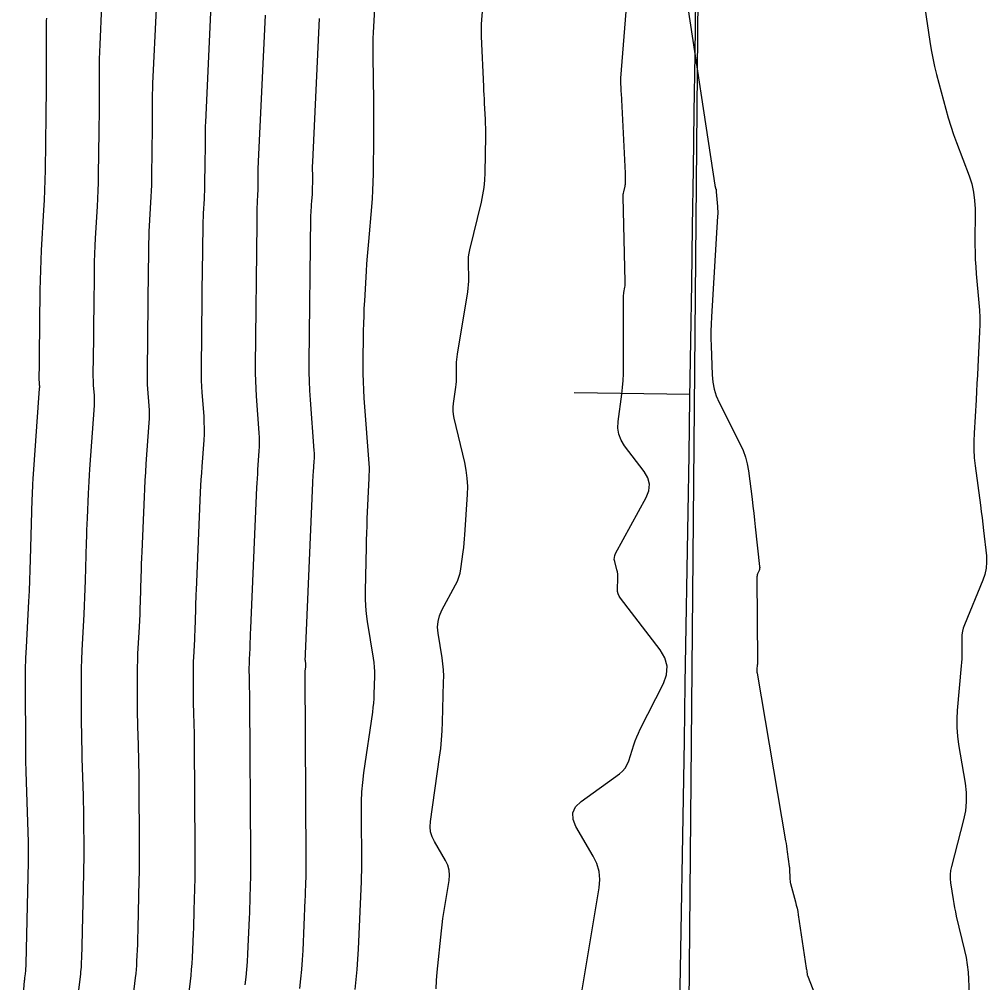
# Model space of a CAD drawing. Extents: x 1768942 to 1774819, y 723037 to 732099.
# Drawn here: x 1770552.4 to 1770602.5, y 731258.9 to 731308.8 of the extents above; entities that cross this region are included whole.
import ezdxf

# ---------------------------------------------------------------- set-up
doc = ezdxf.new("R2010")
doc.units = 0
doc.layers.add('R_Contours', color=7, linetype='Continuous')
doc.layers.add('R_Horz Alg', color=7, linetype='Continuous')

msp = doc.modelspace()

# ---------------------------------------------------------------- linework, layer by layer
at = {"layer": 'R_Contours'}
for points in [[(1770581.076, 731255.67), (1770582.436, 731263.852), (1770582.471, 731264.283), (1770582.433, 731264.7), (1770582.32, 731265.103), (1770582.133, 731265.492), (1770581.238, 731267.022), (1770581.087, 731267.39), (1770581.081, 731267.727), (1770581.221, 731268.033), (1770581.506, 731268.31), (1770583.49, 731269.756), (1770583.651, 731269.893), (1770583.786, 731270.051), (1770583.892, 731270.228), (1770583.972, 731270.425), (1770584.234, 731271.253), (1770584.304, 731271.458), (1770584.382, 731271.66), (1770584.468, 731271.859), (1770584.562, 731272.054), (1770585.761, 731274.428), (1770585.925, 731274.881), (1770585.952, 731275.322), (1770585.843, 731275.75), (1770585.597, 731276.165), (1770583.539, 731278.837), (1770583.47, 731278.944), (1770583.422, 731279.057), (1770583.394, 731279.178), (1770583.388, 731279.305), (1770583.406, 731279.866), (1770583.406, 731279.978), (1770583.398, 731280.088), (1770583.381, 731280.198), (1770583.356, 731280.307), (1770583.241, 731280.74), (1770583.222, 731280.847), (1770583.224, 731280.951), (1770583.247, 731281.054), (1770583.29, 731281.153), (1770584.876, 731284.057), (1770585.013, 731284.402), (1770585.041, 731284.739), (1770584.962, 731285.068), (1770584.774, 731285.388), (1770583.753, 731286.722), (1770583.57, 731287.012), (1770583.453, 731287.32), (1770583.402, 731287.645), (1770583.416, 731287.987), (1770583.605, 731289.392), (1770583.647, 731289.744), (1770583.676, 731290.096), (1770583.694, 731290.449), (1770583.7, 731290.803), (1770583.698, 731294.377), (1770583.699, 731294.447), (1770583.704, 731294.517), (1770583.711, 731294.587), (1770583.721, 731294.657), (1770583.767, 731294.935), (1770583.777, 731295.005), (1770583.783, 731295.075), (1770583.787, 731295.145), (1770583.786, 731295.215), (1770583.679, 731299.604), (1770583.679, 731299.672), (1770583.684, 731299.739), (1770583.693, 731299.805), (1770583.707, 731299.872), (1770583.776, 731300.156), (1770583.788, 731300.212), (1770583.797, 731300.268), (1770583.802, 731300.325), (1770583.805, 731300.382), (1770583.809, 731300.61), (1770583.809, 731300.667), (1770583.809, 731300.724), (1770583.807, 731300.782), (1770583.805, 731300.839), (1770583.587, 731304.968), (1770583.584, 731305.034), (1770583.58, 731305.1), (1770583.577, 731305.165), (1770583.574, 731305.231), (1770583.562, 731305.494), (1770583.56, 731305.56), (1770583.56, 731305.625), (1770583.562, 731305.691), (1770583.566, 731305.756), (1770583.904, 731310.078)], [(1770586.925, 731310.105), (1770588.425, 731300.21), (1770588.427, 731300.197), (1770588.43, 731300.185), (1770588.432, 731300.172), (1770588.436, 731300.16), (1770588.449, 731300.109), (1770588.452, 731300.097), (1770588.456, 731300.085), (1770588.46, 731300.073), (1770588.465, 731300.06), (1770588.483, 731300.011), (1770588.487, 731300), (1770588.49, 731299.988), (1770588.491, 731299.975), (1770588.492, 731299.963), (1770588.492, 731299.913), (1770588.492, 731299.901), (1770588.492, 731299.888), (1770588.493, 731299.876), (1770588.494, 731299.864), (1770588.562, 731299.117), (1770588.572, 731298.988), (1770588.576, 731298.86), (1770588.575, 731298.731), (1770588.57, 731298.602), (1770588.247, 731293.403), (1770588.228, 731293.027), (1770588.219, 731292.65), (1770588.218, 731292.273), (1770588.228, 731291.897), (1770588.283, 731290.389), (1770588.317, 731290.018), (1770588.389, 731289.656), (1770588.5, 731289.304), (1770588.651, 731288.963), (1770589.736, 731286.812), (1770589.887, 731286.48), (1770590.008, 731286.138), (1770590.099, 731285.788), (1770590.161, 731285.428), (1770590.351, 731283.958), (1770590.396, 731283.6), (1770590.44, 731283.242), (1770590.482, 731282.883), (1770590.522, 731282.525), (1770590.746, 731280.471), (1770590.748, 731280.421), (1770590.745, 731280.373), (1770590.735, 731280.325), (1770590.718, 731280.279), (1770590.641, 731280.093), (1770590.625, 731280.047), (1770590.613, 731279.999), (1770590.606, 731279.95), (1770590.604, 731279.901), (1770590.634, 731275.576), (1770590.634, 731275.524), (1770590.632, 731275.472), (1770590.63, 731275.42), (1770590.625, 731275.368), (1770590.606, 731275.161), (1770590.603, 731275.109), (1770590.604, 731275.057), (1770590.607, 731275.006), (1770590.614, 731274.955), (1770592.091, 731266.289), (1770592.115, 731266.145), (1770592.137, 731266), (1770592.158, 731265.856), (1770592.178, 731265.711), (1770592.277, 731264.96), (1770592.284, 731264.901), (1770592.29, 731264.842), (1770592.294, 731264.783), (1770592.297, 731264.724), (1770592.307, 731264.429), (1770592.309, 731264.399), (1770592.31, 731264.369), (1770592.312, 731264.338), (1770592.315, 731264.308), (1770592.325, 731264.186), (1770592.328, 731264.156), (1770592.333, 731264.126), (1770592.339, 731264.096), (1770592.346, 731264.067), (1770592.602, 731263.125), (1770592.644, 731262.958), (1770592.682, 731262.79), (1770592.715, 731262.621), (1770592.743, 731262.45), (1770593.154, 731259.698), (1770593.156, 731259.68), (1770593.16, 731259.663), (1770593.163, 731259.646), (1770593.167, 731259.629), (1770593.183, 731259.56), (1770593.187, 731259.543), (1770593.19, 731259.526), (1770593.192, 731259.508), (1770593.193, 731259.491), (1770593.198, 731259.393), (1770593.199, 731259.371), (1770593.203, 731259.349), (1770593.209, 731259.328), (1770593.216, 731259.307), (1770595.024, 731254.704)], [(1770556.683, 731309.494), (1770556.588, 731307.485), (1770556.572, 731307.112), (1770556.561, 731306.738), (1770556.554, 731306.364), (1770556.552, 731305.99), (1770556.55, 731304.493), (1770556.55, 731304.119), (1770556.547, 731303.745), (1770556.544, 731303.371), (1770556.54, 731302.997), (1770556.508, 731300.748), (1770556.5, 731300.338), (1770556.488, 731299.929), (1770556.47, 731299.52), (1770556.449, 731299.112), (1770556.352, 731297.477), (1770556.33, 731297.068), (1770556.313, 731296.659), (1770556.301, 731296.25), (1770556.294, 731295.841), (1770556.271, 731293.674), (1770556.267, 731293.321), (1770556.263, 731292.967), (1770556.259, 731292.614), (1770556.255, 731292.26), (1770556.234, 731290.406), (1770556.234, 731290.272), (1770556.237, 731290.138), (1770556.243, 731290.004), (1770556.251, 731289.871), (1770556.291, 731289.336), (1770556.299, 731289.203), (1770556.302, 731289.069), (1770556.299, 731288.936), (1770556.292, 731288.802), (1770556.058, 731285.513), (1770556.036, 731285.198), (1770556.017, 731284.882), (1770556, 731284.567), (1770555.985, 731284.251), (1770555.93, 731282.987), (1770555.917, 731282.671), (1770555.905, 731282.356), (1770555.895, 731282.04), (1770555.885, 731281.724), (1770555.83, 731279.752), (1770555.817, 731279.318), (1770555.801, 731278.884), (1770555.782, 731278.45), (1770555.76, 731278.016), (1770555.658, 731276.13), (1770555.637, 731275.67), (1770555.623, 731275.211), (1770555.615, 731274.752), (1770555.615, 731274.292), (1770555.628, 731272.317), (1770555.632, 731271.88), (1770555.639, 731271.443), (1770555.649, 731271.005), (1770555.661, 731270.568), (1770555.723, 731268.615), (1770555.732, 731268.28), (1770555.74, 731267.945), (1770555.745, 731267.61), (1770555.748, 731267.275), (1770555.756, 731265.935), (1770555.757, 731265.6), (1770555.755, 731265.265), (1770555.751, 731264.93), (1770555.745, 731264.595), (1770555.658, 731260.841), (1770555.655, 731260.719), (1770555.651, 731260.597), (1770555.647, 731260.475), (1770555.642, 731260.353), (1770555.62, 731259.865), (1770555.614, 731259.743), (1770555.605, 731259.622), (1770555.593, 731259.5), (1770555.58, 731259.379), (1770555.431, 731258.161)], [(1770559.504, 731309.332), (1770559.32, 731305.469), (1770559.308, 731305.194), (1770559.3, 731304.919), (1770559.295, 731304.644), (1770559.293, 731304.369), (1770559.292, 731303.268), (1770559.291, 731302.993), (1770559.29, 731302.718), (1770559.287, 731302.443), (1770559.284, 731302.168), (1770559.261, 731300.514), (1770559.255, 731300.213), (1770559.246, 731299.912), (1770559.233, 731299.611), (1770559.217, 731299.311), (1770559.146, 731298.108), (1770559.13, 731297.808), (1770559.117, 731297.507), (1770559.109, 731297.206), (1770559.104, 731296.905), (1770559.088, 731295.471), (1770559.084, 731295.132), (1770559.081, 731294.792), (1770559.077, 731294.453), (1770559.073, 731294.113), (1770559.033, 731290.561), (1770559.033, 731290.34), (1770559.038, 731290.119), (1770559.047, 731289.898), (1770559.061, 731289.677), (1770559.127, 731288.794), (1770559.14, 731288.574), (1770559.144, 731288.353), (1770559.141, 731288.132), (1770559.129, 731287.911), (1770558.977, 731285.787), (1770558.948, 731285.36), (1770558.922, 731284.932), (1770558.899, 731284.504), (1770558.879, 731284.076), (1770558.756, 731281.242), (1770558.743, 731280.919), (1770558.731, 731280.596), (1770558.72, 731280.272), (1770558.71, 731279.949), (1770558.674, 731278.655), (1770558.664, 731278.331), (1770558.652, 731278.008), (1770558.638, 731277.684), (1770558.621, 731277.361), (1770558.546, 731275.954), (1770558.53, 731275.612), (1770558.519, 731275.27), (1770558.514, 731274.927), (1770558.513, 731274.585), (1770558.523, 731273.112), (1770558.526, 731272.786), (1770558.531, 731272.46), (1770558.539, 731272.134), (1770558.548, 731271.809), (1770558.589, 731270.505), (1770558.598, 731270.179), (1770558.606, 731269.853), (1770558.611, 731269.527), (1770558.614, 731269.201), (1770558.632, 731266.142), (1770558.633, 731265.662), (1770558.631, 731265.182), (1770558.625, 731264.702), (1770558.615, 731264.222), (1770558.559, 731261.77), (1770558.553, 731261.555), (1770558.547, 731261.341), (1770558.539, 731261.126), (1770558.53, 731260.911), (1770558.492, 731260.052), (1770558.481, 731259.838), (1770558.465, 731259.623), (1770558.445, 731259.41), (1770558.421, 731259.196), (1770558.136, 731256.86)], [(1770562.324, 731309.17), (1770562.051, 731303.452), (1770562.044, 731303.276), (1770562.039, 731303.1), (1770562.035, 731302.924), (1770562.034, 731302.748), (1770562.034, 731302.043), (1770562.033, 731301.867), (1770562.032, 731301.691), (1770562.031, 731301.515), (1770562.029, 731301.339), (1770562.014, 731300.28), (1770562.01, 731300.087), (1770562.004, 731299.895), (1770561.996, 731299.702), (1770561.986, 731299.51), (1770561.94, 731298.74), (1770561.93, 731298.548), (1770561.922, 731298.355), (1770561.916, 731298.163), (1770561.913, 731297.97), (1770561.903, 731297.052), (1770561.901, 731296.834), (1770561.898, 731296.617), (1770561.896, 731296.4), (1770561.894, 731296.183), (1770561.832, 731290.716), (1770561.832, 731290.408), (1770561.839, 731290.099), (1770561.852, 731289.791), (1770561.871, 731289.483), (1770561.964, 731288.252), (1770561.981, 731287.944), (1770561.987, 731287.637), (1770561.982, 731287.329), (1770561.966, 731287.021), (1770561.868, 731285.646), (1770561.845, 731285.314), (1770561.825, 731284.982), (1770561.807, 731284.649), (1770561.791, 731284.317), (1770561.572, 731279.262), (1770561.563, 731279.049), (1770561.555, 731278.836), (1770561.548, 731278.623), (1770561.541, 731278.41), (1770561.518, 731277.557), (1770561.511, 731277.344), (1770561.503, 731277.131), (1770561.494, 731276.919), (1770561.483, 731276.706), (1770561.433, 731275.779), (1770561.423, 731275.554), (1770561.416, 731275.328), (1770561.412, 731275.103), (1770561.412, 731274.877), (1770561.418, 731273.908), (1770561.42, 731273.693), (1770561.424, 731273.478), (1770561.428, 731273.264), (1770561.434, 731273.049), (1770561.462, 731272.19), (1770561.468, 731271.976), (1770561.473, 731271.761), (1770561.476, 731271.546), (1770561.478, 731271.332), (1770561.51, 731265.853), (1770561.511, 731265.476), (1770561.509, 731265.099), (1770561.505, 731264.722), (1770561.498, 731264.346), (1770561.46, 731262.7), (1770561.452, 731262.392), (1770561.442, 731262.084), (1770561.431, 731261.777), (1770561.418, 731261.469), (1770561.364, 731260.239), (1770561.347, 731259.932), (1770561.325, 731259.625), (1770561.297, 731259.319), (1770561.262, 731259.013), (1770560.794, 731255.177)], [(1770569.8, 731258.583), (1770569.859, 731259.106), (1770569.908, 731259.63), (1770569.946, 731260.155), (1770569.974, 731260.68), (1770570.129, 731264.182), (1770570.132, 731264.249), (1770570.134, 731264.316), (1770570.136, 731264.383), (1770570.138, 731264.45), (1770570.144, 731264.718), (1770570.145, 731264.785), (1770570.146, 731264.852), (1770570.147, 731264.919), (1770570.146, 731264.986), (1770570.13, 731267.822), (1770570.136, 731268.317), (1770570.16, 731268.81), (1770570.203, 731269.302), (1770570.263, 731269.793), (1770570.713, 731272.948), (1770570.743, 731273.179), (1770570.766, 731273.411), (1770570.782, 731273.644), (1770570.792, 731273.877), (1770570.818, 731274.811), (1770570.819, 731275.044), (1770570.809, 731275.277), (1770570.788, 731275.508), (1770570.756, 731275.739), (1770570.447, 731277.639), (1770570.392, 731278.033), (1770570.356, 731278.428), (1770570.337, 731278.825), (1770570.337, 731279.223), (1770570.388, 731281.48), (1770570.397, 731281.846), (1770570.408, 731282.211), (1770570.421, 731282.576), (1770570.436, 731282.941), (1770570.528, 731285.042), (1770570.53, 731285.086), (1770570.532, 731285.131), (1770570.535, 731285.176), (1770570.538, 731285.22), (1770570.551, 731285.399), (1770570.553, 731285.443), (1770570.554, 731285.488), (1770570.553, 731285.532), (1770570.55, 731285.577), (1770570.28, 731289.191), (1770570.253, 731289.616), (1770570.235, 731290.041), (1770570.226, 731290.467), (1770570.226, 731290.893), (1770570.246, 731292.676), (1770570.253, 731293.062), (1770570.264, 731293.448), (1770570.28, 731293.834), (1770570.3, 731294.219), (1770570.392, 731295.761), (1770570.416, 731296.147), (1770570.443, 731296.532), (1770570.473, 731296.917), (1770570.506, 731297.301), (1770570.664, 731299.09), (1770570.698, 731299.517), (1770570.723, 731299.944), (1770570.741, 731300.371), (1770570.75, 731300.799), (1770570.774, 731302.724), (1770570.778, 731303.188), (1770570.779, 731303.651), (1770570.776, 731304.115), (1770570.771, 731304.578), (1770570.737, 731306.869), (1770570.734, 731307.178), (1770570.737, 731307.487), (1770570.744, 731307.796), (1770570.757, 731308.105), (1770570.816, 731309.341)], [(1770574.005, 731258.629), (1770574.022, 731259.058), (1770574.057, 731259.487), (1770574.277, 731261.624), (1770574.312, 731261.941), (1770574.352, 731262.258), (1770574.397, 731262.574), (1770574.447, 731262.889), (1770574.669, 731264.223), (1770574.691, 731264.497), (1770574.667, 731264.762), (1770574.595, 731265.018), (1770574.476, 731265.266), (1770573.907, 731266.239), (1770573.787, 731266.487), (1770573.713, 731266.743), (1770573.685, 731267.009), (1770573.702, 731267.283), (1770574.178, 731270.62), (1770574.235, 731271.068), (1770574.28, 731271.516), (1770574.311, 731271.966), (1770574.33, 731272.417), (1770574.387, 731274.485), (1770574.389, 731274.805), (1770574.375, 731275.124), (1770574.346, 731275.441), (1770574.302, 731275.758), (1770574.097, 731277.024), (1770574.071, 731277.336), (1770574.096, 731277.639), (1770574.171, 731277.934), (1770574.298, 731278.221), (1770575.003, 731279.526), (1770575.099, 731279.725), (1770575.177, 731279.93), (1770575.236, 731280.141), (1770575.276, 731280.359), (1770575.399, 731281.24), (1770575.428, 731281.461), (1770575.452, 731281.682), (1770575.472, 731281.903), (1770575.489, 731282.125), (1770575.621, 731284.207), (1770575.632, 731284.626), (1770575.612, 731285.043), (1770575.561, 731285.458), (1770575.48, 731285.869), (1770574.938, 731288.159), (1770574.903, 731288.345), (1770574.885, 731288.532), (1770574.885, 731288.72), (1770574.901, 731288.909), (1770575.016, 731289.762), (1770575.033, 731289.904), (1770575.045, 731290.046), (1770575.052, 731290.188), (1770575.054, 731290.331), (1770575.054, 731290.903), (1770575.057, 731291.046), (1770575.065, 731291.188), (1770575.08, 731291.33), (1770575.1, 731291.471), (1770575.634, 731294.694), (1770575.659, 731294.874), (1770575.676, 731295.055), (1770575.685, 731295.236), (1770575.685, 731295.418), (1770575.667, 731296.147), (1770575.668, 731296.329), (1770575.681, 731296.509), (1770575.706, 731296.688), (1770575.743, 731296.866), (1770576.339, 731299.332), (1770576.419, 731299.709), (1770576.478, 731300.089), (1770576.517, 731300.472), (1770576.534, 731300.857), (1770576.566, 731302.749), (1770576.568, 731302.964), (1770576.566, 731303.178), (1770576.56, 731303.392), (1770576.551, 731303.606), (1770576.506, 731304.463), (1770576.495, 731304.677), (1770576.484, 731304.891), (1770576.474, 731305.106), (1770576.464, 731305.32), (1770576.345, 731307.907), (1770576.338, 731308.122), (1770576.339, 731308.337), (1770576.345, 731308.552), (1770576.359, 731308.766), (1770576.426, 731309.625)], [(1770599.288, 731309.393), (1770599.552, 731307.647), (1770599.623, 731307.216), (1770599.706, 731306.788), (1770599.801, 731306.362), (1770599.907, 731305.939), (1770600.386, 731304.139), (1770600.508, 731303.702), (1770600.64, 731303.269), (1770600.784, 731302.84), (1770600.938, 731302.414), (1770601.588, 731300.687), (1770601.723, 731300.274), (1770601.819, 731299.855), (1770601.876, 731299.427), (1770601.895, 731298.993), (1770601.891, 731297.121), (1770601.895, 731296.745), (1770601.907, 731296.369), (1770601.929, 731295.994), (1770601.958, 731295.619), (1770602.096, 731294.12), (1770602.123, 731293.745), (1770602.138, 731293.37), (1770602.14, 731292.994), (1770602.128, 731292.618), (1770602.041, 731290.808), (1770602.02, 731290.382), (1770601.997, 731289.955), (1770601.973, 731289.528), (1770601.948, 731289.101), (1770601.844, 731287.386), (1770601.828, 731286.958), (1770601.833, 731286.532), (1770601.859, 731286.105), (1770601.906, 731285.68), (1770602.178, 731283.654), (1770602.221, 731283.327), (1770602.262, 731282.999), (1770602.301, 731282.671), (1770602.338, 731282.343), (1770602.481, 731281.031), (1770602.497, 731280.706), (1770602.472, 731280.386), (1770602.406, 731280.073), (1770602.299, 731279.765), (1770601.342, 731277.463), (1770601.282, 731277.296), (1770601.239, 731277.124), (1770601.214, 731276.949), (1770601.207, 731276.771), (1770601.212, 731276.051), (1770601.211, 731275.872), (1770601.205, 731275.692), (1770601.196, 731275.512), (1770601.182, 731275.333), (1770600.971, 731273.031), (1770600.945, 731272.588), (1770600.947, 731272.146), (1770600.979, 731271.705), (1770601.039, 731271.266), (1770601.381, 731269.261), (1770601.437, 731268.783), (1770601.442, 731268.307), (1770601.396, 731267.834), (1770601.3, 731267.362), (1770600.677, 731264.962), (1770600.633, 731264.751), (1770600.611, 731264.538), (1770600.61, 731264.324), (1770600.631, 731264.109), (1770600.76, 731263.247), (1770600.795, 731263.031), (1770600.834, 731262.817), (1770600.877, 731262.604), (1770600.926, 731262.391), (1770601.351, 731260.608), (1770601.43, 731260.239), (1770601.491, 731259.868), (1770601.535, 731259.494), (1770601.561, 731259.117), (1770601.683, 731256.468)], [(1770553.826, 731308.863), (1770553.819, 731308.71), (1770553.814, 731308.557), (1770553.812, 731308.404), (1770553.811, 731308.25), (1770553.809, 731305.718), (1770553.808, 731305.245), (1770553.805, 731304.772), (1770553.801, 731304.299), (1770553.795, 731303.826), (1770553.756, 731300.981), (1770553.745, 731300.464), (1770553.729, 731299.946), (1770553.708, 731299.429), (1770553.68, 731298.912), (1770553.557, 731296.845), (1770553.53, 731296.328), (1770553.509, 731295.811), (1770553.494, 731295.294), (1770553.485, 731294.776), (1770553.448, 731291.388), (1770553.447, 731291.265), (1770553.445, 731291.142), (1770553.444, 731291.019), (1770553.443, 731290.896), (1770553.435, 731290.251), (1770553.435, 731290.204), (1770553.436, 731290.158), (1770553.438, 731290.111), (1770553.441, 731290.065), (1770553.455, 731289.879), (1770553.458, 731289.832), (1770553.459, 731289.786), (1770553.458, 731289.739), (1770553.456, 731289.693), (1770553.122, 731285.012), (1770553.116, 731284.922), (1770553.11, 731284.833), (1770553.105, 731284.743), (1770553.101, 731284.653), (1770553.085, 731284.295), (1770553.082, 731284.205), (1770553.078, 731284.115), (1770553.075, 731284.026), (1770553.073, 731283.936), (1770552.987, 731280.849), (1770552.97, 731280.304), (1770552.95, 731279.76), (1770552.926, 731279.216), (1770552.898, 731278.672), (1770552.771, 731276.305), (1770552.744, 731275.729), (1770552.726, 731275.153), (1770552.717, 731274.576), (1770552.716, 731274), (1770552.733, 731271.522), (1770552.738, 731270.973), (1770552.747, 731270.425), (1770552.759, 731269.876), (1770552.774, 731269.328), (1770552.873, 731266.209), (1770552.876, 731266.123), (1770552.877, 731266.037), (1770552.879, 731265.951), (1770552.88, 731265.864), (1770552.882, 731265.52), (1770552.882, 731265.433), (1770552.881, 731265.347), (1770552.88, 731265.261), (1770552.879, 731265.175), (1770552.757, 731259.911), (1770552.757, 731259.882), (1770552.756, 731259.853), (1770552.755, 731259.824), (1770552.753, 731259.795), (1770552.748, 731259.678), (1770552.747, 731259.649), (1770552.745, 731259.62), (1770552.742, 731259.591), (1770552.739, 731259.562), (1770552.703, 731259.271), (1770552.696, 731259.213), (1770552.69, 731259.155), (1770552.684, 731259.096), (1770552.679, 731259.038), (1770552.422, 731255.925)], [(1770565.144, 731309.008), (1770564.783, 731301.435), (1770564.78, 731301.358), (1770564.778, 731301.281), (1770564.776, 731301.204), (1770564.776, 731301.127), (1770564.775, 731300.818), (1770564.775, 731300.741), (1770564.775, 731300.664), (1770564.774, 731300.587), (1770564.773, 731300.51), (1770564.767, 731300.046), (1770564.765, 731299.962), (1770564.762, 731299.877), (1770564.759, 731299.793), (1770564.754, 731299.709), (1770564.734, 731299.372), (1770564.73, 731299.288), (1770564.726, 731299.203), (1770564.724, 731299.119), (1770564.723, 731299.035), (1770564.718, 731298.632), (1770564.716, 731298.442), (1770564.714, 731298.252), (1770564.631, 731290.871), (1770564.631, 731290.476), (1770564.639, 731290.08), (1770564.656, 731289.685), (1770564.681, 731289.29), (1770564.823, 731287.392), (1770564.837, 731287.156), (1770564.842, 731286.92), (1770564.838, 731286.684), (1770564.825, 731286.448), (1770564.758, 731285.504), (1770564.742, 731285.268), (1770564.727, 731285.031), (1770564.715, 731284.795), (1770564.703, 731284.559), (1770564.387, 731277.281), (1770564.383, 731277.179), (1770564.379, 731277.076), (1770564.376, 731276.973), (1770564.373, 731276.871), (1770564.361, 731276.46), (1770564.358, 731276.358), (1770564.354, 731276.255), (1770564.35, 731276.153), (1770564.344, 731276.05), (1770564.321, 731275.604), (1770564.315, 731275.496), (1770564.312, 731275.387), (1770564.31, 731275.278), (1770564.31, 731275.17), (1770564.313, 731274.703), (1770564.314, 731274.6), (1770564.316, 731274.496), (1770564.318, 731274.393), (1770564.321, 731274.289), (1770564.334, 731273.876), (1770564.337, 731273.773), (1770564.339, 731273.669), (1770564.341, 731273.566), (1770564.342, 731273.463), (1770564.389, 731265.564), (1770564.39, 731265.29), (1770564.388, 731265.017), (1770564.385, 731264.743), (1770564.38, 731264.47), (1770564.355, 731263.375), (1770564.347, 731263.102), (1770564.339, 731262.828), (1770564.329, 731262.555), (1770564.318, 731262.281), (1770564.236, 731260.426), (1770564.214, 731260.026), (1770564.185, 731259.627), (1770564.148, 731259.228), (1770564.103, 731258.83)], [(1770566.945, 731258.647), (1770567, 731259.137), (1770567.045, 731259.629), (1770567.081, 731260.12), (1770567.108, 731260.613), (1770567.223, 731263.231), (1770567.23, 731263.402), (1770567.237, 731263.572), (1770567.242, 731263.742), (1770567.246, 731263.912), (1770567.262, 731264.594), (1770567.265, 731264.764), (1770567.267, 731264.934), (1770567.268, 731265.104), (1770567.268, 731265.275), (1770567.21, 731274.923), (1770567.211, 731274.962), (1770567.213, 731275), (1770567.216, 731275.039), (1770567.221, 731275.077), (1770567.249, 731275.276), (1770567.251, 731275.291), (1770567.253, 731275.306), (1770567.254, 731275.322), (1770567.254, 731275.337), (1770567.256, 731275.4), (1770567.256, 731275.415), (1770567.255, 731275.431), (1770567.254, 731275.446), (1770567.252, 731275.461), (1770567.231, 731275.588), (1770567.228, 731275.614), (1770567.225, 731275.64), (1770567.224, 731275.666), (1770567.224, 731275.693), (1770567.227, 731275.829), (1770567.228, 731275.86), (1770567.229, 731275.892), (1770567.23, 731275.923), (1770567.231, 731275.955), (1770567.616, 731284.8), (1770567.622, 731284.941), (1770567.63, 731285.081), (1770567.638, 731285.222), (1770567.648, 731285.362), (1770567.688, 731285.923), (1770567.695, 731286.064), (1770567.698, 731286.204), (1770567.695, 731286.344), (1770567.687, 731286.485), (1770567.491, 731289.096), (1770567.461, 731289.578), (1770567.44, 731290.061), (1770567.43, 731290.543), (1770567.43, 731291.027), (1770567.515, 731298.563), (1770567.516, 731298.633), (1770567.518, 731298.703), (1770567.521, 731298.772), (1770567.525, 731298.842), (1770567.541, 731299.121), (1770567.546, 731299.191), (1770567.55, 731299.261), (1770567.556, 731299.33), (1770567.562, 731299.4), (1770567.59, 731299.724), (1770567.596, 731299.801), (1770567.601, 731299.878), (1770567.604, 731299.956), (1770567.606, 731300.033), (1770567.61, 731300.382), (1770567.611, 731300.466), (1770567.611, 731300.549), (1770567.611, 731300.633), (1770567.61, 731300.717), (1770567.604, 731301.07), (1770567.604, 731301.157), (1770567.605, 731301.244), (1770567.607, 731301.33), (1770567.61, 731301.417), (1770567.964, 731308.846)]]:
    msp.add_lwpolyline(points, dxfattribs=at)
at = {"layer": 'R_Horz Alg'}
msp.add_line((1770584.608, 730984.478), (1770588.048, 731363.138), dxfattribs=at)
msp.add_lwpolyline([(1770581.141, 731289.487), (1770587.14, 731289.394)], dxfattribs=at)
msp.add_arc((1759129.36, 731467.219), 11459.16, 355.6942048, 359.4795914, dxfattribs=at)

doc.saveas('drawing.dxf')
